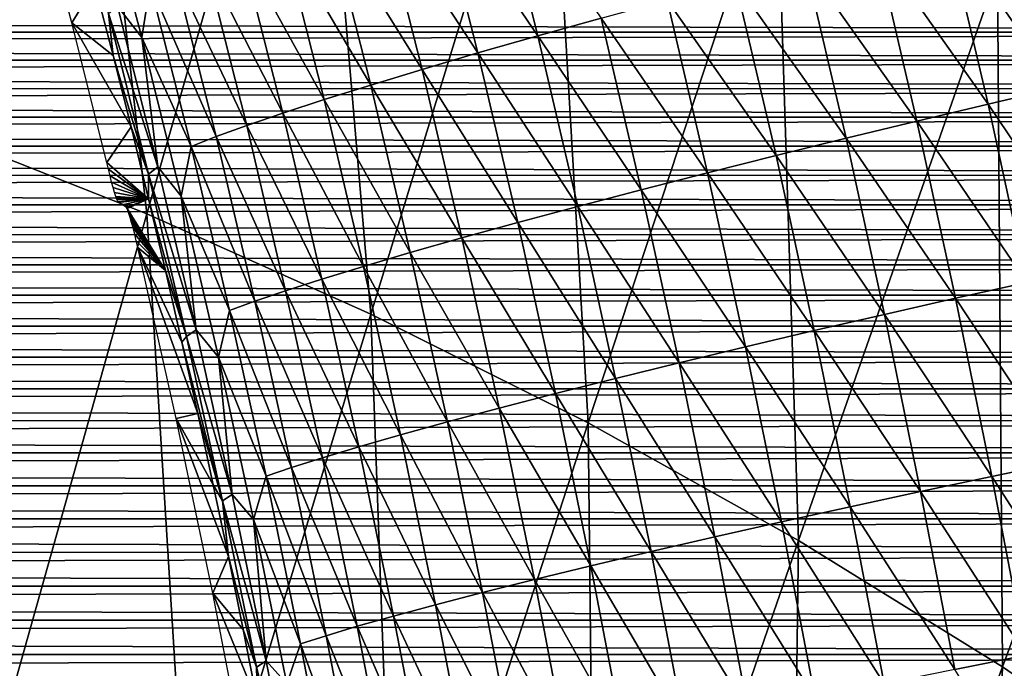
# Model space of a CAD drawing. Header units: millimetres. Extents: x -300 to 300, y -500 to 500.
# Tile 679 of 988: x 75 to 99, y 300 to 315. Entities that reach past the tile are written whole.
import ezdxf

# ---------------------------------------------------------------- set-up
doc = ezdxf.new("R2010")
doc.units = ezdxf.units.MM
doc.header["$LTSCALE"] = 81.481481
for name, color, linetype in [('14', 7, 'CONTINUOUS'), ('19', 7, 'CONTINUOUS'), ('5', 7, 'CONTINUOUS'), ('6', 7, 'CONTINUOUS'), ('9', 7, 'CONTINUOUS')]:
    doc.layers.add(name, color=color, linetype=linetype)

msp = doc.modelspace()

# ---------------------------------------------------------------- linework, layer by layer
at = {"layer": '14', "color": 7, "linetype": 'CONTINUOUS'}
for points in [[(87.823, 315.037, 50.133), (85.352, 318.676, 48.702), (86.793, 319.119, 49.908), (87.823, 315.037, 50.133)], [(87.823, 315.037, 50.133), (86.793, 319.119, 49.908), (89.353, 315.465, 51.217), (87.823, 315.037, 50.133)], [(78.251, 314.999, 36.244), (77.66, 315.755, 34.488), (77.244, 318.786, 36.011), (78.251, 314.999, 36.244)], [(78.251, 314.999, 36.244), (77.244, 318.786, 36.011), (78.45, 316.277, 37.884), (78.251, 314.999, 36.244)], [(86.377, 314.622, 48.927), (84.008, 318.253, 47.383), (85.352, 318.676, 48.702), (86.377, 314.622, 48.927)], [(86.377, 314.622, 48.927), (85.352, 318.676, 48.702), (87.823, 315.037, 50.133), (86.377, 314.622, 48.927)], [(85.026, 314.224, 47.609), (82.77, 317.852, 45.965), (84.008, 318.253, 47.383), (85.026, 314.224, 47.609)], [(85.026, 314.224, 47.609), (84.008, 318.253, 47.383), (86.377, 314.622, 48.927), (85.026, 314.224, 47.609)], [(100.424, 313.788, 55.101), (97.711, 317.673, 54.609), (99.418, 318.102, 54.878), (100.424, 313.788, 55.101)], [(83.784, 313.847, 46.19), (81.65, 317.476, 44.459), (82.77, 317.852, 45.965), (83.784, 313.847, 46.19)], [(83.784, 313.847, 46.19), (82.77, 317.852, 45.965), (85.026, 314.224, 47.609), (83.784, 313.847, 46.19)], [(98.712, 313.387, 54.831), (95.997, 317.236, 54.206), (97.711, 317.673, 54.609), (98.712, 313.387, 54.831)], [(98.712, 313.387, 54.831), (97.711, 317.673, 54.609), (100.424, 313.788, 55.101), (98.712, 313.387, 54.831)], [(82.658, 313.494, 44.686), (80.655, 317.129, 42.883), (81.65, 317.476, 44.459), (82.658, 313.494, 44.686)], [(82.658, 313.494, 44.686), (81.65, 317.476, 44.459), (83.784, 313.847, 46.19), (82.658, 313.494, 44.686)], [(96.992, 312.977, 54.427), (94.288, 316.793, 53.667), (95.997, 317.236, 54.206), (96.992, 312.977, 54.427)], [(96.992, 312.977, 54.427), (95.997, 317.236, 54.206), (98.712, 313.387, 54.831), (96.992, 312.977, 54.427)], [(81.658, 313.167, 43.11), (79.788, 316.813, 41.251), (80.655, 317.129, 42.883), (81.658, 313.167, 43.11)], [(81.658, 313.167, 43.11), (80.655, 317.129, 42.883), (82.658, 313.494, 44.686), (81.658, 313.167, 43.11)], [(80.786, 312.869, 41.479), (79.053, 316.528, 39.579), (79.788, 316.813, 41.251), (80.786, 312.869, 41.479)], [(80.786, 312.869, 41.479), (79.788, 316.813, 41.251), (81.658, 313.167, 43.11), (80.786, 312.869, 41.479)], [(95.278, 312.562, 53.886), (92.601, 316.347, 52.988), (94.288, 316.793, 53.667), (95.278, 312.562, 53.886)], [(95.278, 312.562, 53.886), (94.288, 316.793, 53.667), (96.992, 312.977, 54.427), (95.278, 312.562, 53.886)], [(80.047, 312.601, 39.808), (78.45, 316.277, 37.884), (79.053, 316.528, 39.579), (80.047, 312.601, 39.808)], [(80.047, 312.601, 39.808), (79.053, 316.528, 39.579), (80.786, 312.869, 41.479), (80.047, 312.601, 39.808)], [(77.554, 314.563, 31.219), (77.114, 316.257, 31.115), (77.439, 315.573, 32.81), (77.554, 314.563, 31.219)], [(79.439, 312.363, 38.113), (78.251, 314.999, 36.244), (78.45, 316.277, 37.884), (79.439, 312.363, 38.113)], [(79.439, 312.363, 38.113), (78.45, 316.277, 37.884), (80.047, 312.601, 39.808), (79.439, 312.363, 38.113)], [(93.585, 312.144, 53.206), (90.95, 315.904, 52.17), (92.601, 316.347, 52.988), (93.585, 312.144, 53.206)], [(93.585, 312.144, 53.206), (92.601, 316.347, 52.988), (95.278, 312.562, 53.886), (93.585, 312.144, 53.206)], [(78.638, 311.87, 34.719), (77.439, 315.573, 32.81), (77.66, 315.755, 34.488), (78.638, 311.87, 34.719)], [(78.638, 311.87, 34.719), (77.66, 315.755, 34.488), (78.251, 314.999, 36.244), (78.638, 311.87, 34.719)], [(91.93, 311.728, 52.388), (89.353, 315.465, 51.217), (90.95, 315.904, 52.17), (91.93, 311.728, 52.388)], [(91.93, 311.728, 52.388), (90.95, 315.904, 52.17), (93.585, 312.144, 53.206), (91.93, 311.728, 52.388)], [(78.414, 311.697, 33.041), (77.554, 314.563, 31.219), (77.439, 315.573, 32.81), (78.414, 311.697, 33.041)], [(78.414, 311.697, 33.041), (77.439, 315.573, 32.81), (78.638, 311.87, 34.719), (78.414, 311.697, 33.041)], [(90.327, 311.317, 51.434), (87.823, 315.037, 50.133), (89.353, 315.465, 51.217), (90.327, 311.317, 51.434)], [(90.327, 311.317, 51.434), (89.353, 315.465, 51.217), (91.93, 311.728, 52.388), (90.327, 311.317, 51.434)], [(88.792, 310.915, 50.35), (86.377, 314.622, 48.927), (87.823, 315.037, 50.133), (88.792, 310.915, 50.35)], [(88.792, 310.915, 50.35), (87.823, 315.037, 50.133), (90.327, 311.317, 51.434), (88.792, 310.915, 50.35)], [(79.203, 311.16, 36.467), (78.638, 311.87, 34.719), (78.251, 314.999, 36.244), (79.203, 311.16, 36.467)], [(79.203, 311.16, 36.467), (78.251, 314.999, 36.244), (79.439, 312.363, 38.113), (79.203, 311.16, 36.467)], [(77.989, 312.835, 31.323), (77.554, 314.563, 31.219), (78.414, 311.697, 33.041), (77.989, 312.835, 31.323)], [(87.341, 310.525, 49.144), (85.026, 314.224, 47.609), (86.377, 314.622, 48.927), (87.341, 310.525, 49.144)], [(87.341, 310.525, 49.144), (86.377, 314.622, 48.927), (88.792, 310.915, 50.35), (87.341, 310.525, 49.144)], [(85.986, 310.152, 47.826), (83.784, 313.847, 46.19), (85.026, 314.224, 47.609), (85.986, 310.152, 47.826)], [(85.986, 310.152, 47.826), (85.026, 314.224, 47.609), (87.341, 310.525, 49.144), (85.986, 310.152, 47.826)], [(84.738, 309.797, 46.407), (82.658, 313.494, 44.686), (83.784, 313.847, 46.19), (84.738, 309.797, 46.407)], [(84.738, 309.797, 46.407), (83.784, 313.847, 46.19), (85.986, 310.152, 47.826), (84.738, 309.797, 46.407)], [(101.368, 309.453, 55.316), (98.712, 313.387, 54.831), (100.424, 313.788, 55.101), (101.368, 309.453, 55.316)], [(83.608, 309.465, 44.903), (81.658, 313.167, 43.11), (82.658, 313.494, 44.686), (83.608, 309.465, 44.903)], [(83.608, 309.465, 44.903), (82.658, 313.494, 44.686), (84.738, 309.797, 46.407), (83.608, 309.465, 44.903)], [(99.651, 309.077, 55.044), (96.992, 312.977, 54.427), (98.712, 313.387, 54.831), (99.651, 309.077, 55.044)], [(99.651, 309.077, 55.044), (98.712, 313.387, 54.831), (101.368, 309.453, 55.316), (99.651, 309.077, 55.044)], [(82.603, 309.158, 43.328), (80.786, 312.869, 41.479), (81.658, 313.167, 43.11), (82.603, 309.158, 43.328)], [(82.603, 309.158, 43.328), (81.658, 313.167, 43.11), (83.608, 309.465, 44.903), (82.603, 309.158, 43.328)], [(97.927, 308.693, 54.639), (95.278, 312.562, 53.886), (96.992, 312.977, 54.427), (97.927, 308.693, 54.639)], [(97.927, 308.693, 54.639), (96.992, 312.977, 54.427), (99.651, 309.077, 55.044), (97.927, 308.693, 54.639)], [(78.413, 311.098, 31.425), (77.989, 312.835, 31.323), (78.414, 311.697, 33.041), (78.413, 311.098, 31.425)], [(81.727, 308.877, 41.698), (80.047, 312.601, 39.808), (80.786, 312.869, 41.479), (81.727, 308.877, 41.698)], [(81.727, 308.877, 41.698), (80.786, 312.869, 41.479), (82.603, 309.158, 43.328), (81.727, 308.877, 41.698)], [(80.984, 308.624, 40.028), (79.439, 312.363, 38.113), (80.047, 312.601, 39.808), (80.984, 308.624, 40.028)], [(80.984, 308.624, 40.028), (80.047, 312.601, 39.808), (81.727, 308.877, 41.698), (80.984, 308.624, 40.028)], [(96.208, 308.304, 54.097), (93.585, 312.144, 53.206), (95.278, 312.562, 53.886), (96.208, 308.304, 54.097)], [(96.208, 308.304, 54.097), (95.278, 312.562, 53.886), (97.927, 308.693, 54.639), (96.208, 308.304, 54.097)], [(80.373, 308.4, 38.334), (79.203, 311.16, 36.467), (79.439, 312.363, 38.113), (80.373, 308.4, 38.334)], [(80.373, 308.4, 38.334), (79.439, 312.363, 38.113), (80.984, 308.624, 40.028), (80.373, 308.4, 38.334)], [(94.511, 307.912, 53.416), (91.93, 311.728, 52.388), (93.585, 312.144, 53.206), (94.511, 307.912, 53.416)], [(94.511, 307.912, 53.416), (93.585, 312.144, 53.206), (96.208, 308.304, 54.097), (94.511, 307.912, 53.416)], [(79.333, 307.77, 33.263), (78.413, 311.098, 31.425), (78.414, 311.697, 33.041), (79.333, 307.77, 33.263)], [(79.561, 307.934, 34.941), (78.414, 311.697, 33.041), (78.638, 311.87, 34.719), (79.561, 307.934, 34.941)], [(79.333, 307.77, 33.263), (78.414, 311.697, 33.041), (79.561, 307.934, 34.941), (79.333, 307.77, 33.263)], [(79.561, 307.934, 34.941), (78.638, 311.87, 34.719), (79.203, 311.16, 36.467), (79.561, 307.934, 34.941)], [(92.851, 307.522, 52.597), (90.327, 311.317, 51.434), (91.93, 311.728, 52.388), (92.851, 307.522, 52.597)], [(92.851, 307.522, 52.597), (91.93, 311.728, 52.388), (94.511, 307.912, 53.416), (92.851, 307.522, 52.597)], [(91.244, 307.136, 51.643), (88.792, 310.915, 50.35), (90.327, 311.317, 51.434), (91.244, 307.136, 51.643)], [(91.244, 307.136, 51.643), (90.327, 311.317, 51.434), (92.851, 307.522, 52.597), (91.244, 307.136, 51.643)], [(78.823, 309.364, 31.524), (78.413, 311.098, 31.425), (79.333, 307.77, 33.263), (78.823, 309.364, 31.524)], [(80.102, 307.273, 36.682), (79.561, 307.934, 34.941), (79.203, 311.16, 36.467), (80.102, 307.273, 36.682)], [(80.102, 307.273, 36.682), (79.203, 311.16, 36.467), (80.373, 308.4, 38.334), (80.102, 307.273, 36.682)], [(89.705, 306.758, 50.559), (87.341, 310.525, 49.144), (88.792, 310.915, 50.35), (89.705, 306.758, 50.559)], [(89.705, 306.758, 50.559), (88.792, 310.915, 50.35), (91.244, 307.136, 51.643), (89.705, 306.758, 50.559)], [(88.249, 306.392, 49.352), (85.986, 310.152, 47.826), (87.341, 310.525, 49.144), (88.249, 306.392, 49.352)], [(88.249, 306.392, 49.352), (87.341, 310.525, 49.144), (89.705, 306.758, 50.559), (88.249, 306.392, 49.352)], [(86.889, 306.041, 48.034), (84.738, 309.797, 46.407), (85.986, 310.152, 47.826), (86.889, 306.041, 48.034)], [(86.889, 306.041, 48.034), (85.986, 310.152, 47.826), (88.249, 306.392, 49.352), (86.889, 306.041, 48.034)], [(85.638, 305.708, 46.616), (83.608, 309.465, 44.903), (84.738, 309.797, 46.407), (85.638, 305.708, 46.616)], [(85.638, 305.708, 46.616), (84.738, 309.797, 46.407), (86.889, 306.041, 48.034), (85.638, 305.708, 46.616)], [(79.22, 307.633, 31.621), (78.823, 309.364, 31.524), (79.333, 307.77, 33.263), (79.22, 307.633, 31.621)], [(84.504, 305.395, 45.112), (82.603, 309.158, 43.328), (83.608, 309.465, 44.903), (84.504, 305.395, 45.112)], [(84.504, 305.395, 45.112), (83.608, 309.465, 44.903), (85.638, 305.708, 46.616), (84.504, 305.395, 45.112)], [(83.494, 305.106, 43.538), (81.727, 308.877, 41.698), (82.603, 309.158, 43.328), (83.494, 305.106, 43.538)], [(83.494, 305.106, 43.538), (82.603, 309.158, 43.328), (84.504, 305.395, 45.112), (83.494, 305.106, 43.538)], [(100.534, 304.748, 55.248), (97.927, 308.693, 54.639), (99.651, 309.077, 55.044), (100.534, 304.748, 55.248)], [(82.615, 304.841, 41.908), (80.984, 308.624, 40.028), (81.727, 308.877, 41.698), (82.615, 304.841, 41.908)], [(82.615, 304.841, 41.908), (81.727, 308.877, 41.698), (83.494, 305.106, 43.538), (82.615, 304.841, 41.908)], [(81.868, 304.602, 40.239), (80.373, 308.4, 38.334), (80.984, 308.624, 40.028), (81.868, 304.602, 40.239)], [(81.868, 304.602, 40.239), (80.984, 308.624, 40.028), (82.615, 304.841, 41.908), (81.868, 304.602, 40.239)], [(98.805, 304.388, 54.842), (96.208, 308.304, 54.097), (97.927, 308.693, 54.639), (98.805, 304.388, 54.842)], [(98.805, 304.388, 54.842), (97.927, 308.693, 54.639), (100.534, 304.748, 55.248), (98.805, 304.388, 54.842)], [(81.254, 304.391, 38.546), (80.102, 307.273, 36.682), (80.373, 308.4, 38.334), (81.254, 304.391, 38.546)], [(81.254, 304.391, 38.546), (80.373, 308.4, 38.334), (81.868, 304.602, 40.239), (81.254, 304.391, 38.546)], [(97.083, 304.022, 54.299), (94.511, 307.912, 53.416), (96.208, 308.304, 54.097), (97.083, 304.022, 54.299)], [(97.083, 304.022, 54.299), (96.208, 308.304, 54.097), (98.805, 304.388, 54.842), (97.083, 304.022, 54.299)], [(80.434, 303.952, 35.153), (79.333, 307.77, 33.263), (79.561, 307.934, 34.941), (80.434, 303.952, 35.153)], [(80.434, 303.952, 35.153), (79.561, 307.934, 34.941), (80.102, 307.273, 36.682), (80.434, 303.952, 35.153)], [(95.382, 303.654, 53.618), (92.851, 307.522, 52.597), (94.511, 307.912, 53.416), (95.382, 303.654, 53.618)], [(95.382, 303.654, 53.618), (94.511, 307.912, 53.416), (97.083, 304.022, 54.299), (95.382, 303.654, 53.618)], [(80.202, 303.797, 33.476), (79.22, 307.633, 31.621), (79.333, 307.77, 33.263), (80.202, 303.797, 33.476)], [(79.605, 305.906, 31.715), (79.22, 307.633, 31.621), (80.202, 303.797, 33.476), (79.605, 305.906, 31.715)], [(80.202, 303.797, 33.476), (79.333, 307.77, 33.263), (80.434, 303.952, 35.153), (80.202, 303.797, 33.476)], [(93.718, 303.287, 52.798), (91.244, 307.136, 51.643), (92.851, 307.522, 52.597), (93.718, 303.287, 52.798)], [(93.718, 303.287, 52.798), (92.851, 307.522, 52.597), (95.382, 303.654, 53.618), (93.718, 303.287, 52.798)], [(80.952, 303.343, 36.888), (80.434, 303.952, 35.153), (80.102, 307.273, 36.682), (80.952, 303.343, 36.888)], [(80.952, 303.343, 36.888), (80.102, 307.273, 36.682), (81.254, 304.391, 38.546), (80.952, 303.343, 36.888)], [(92.107, 302.925, 51.843), (89.705, 306.758, 50.559), (91.244, 307.136, 51.643), (92.107, 302.925, 51.843)], [(92.107, 302.925, 51.843), (91.244, 307.136, 51.643), (93.718, 303.287, 52.798), (92.107, 302.925, 51.843)], [(90.564, 302.57, 50.758), (88.249, 306.392, 49.352), (89.705, 306.758, 50.559), (90.564, 302.57, 50.758)], [(90.564, 302.57, 50.758), (89.705, 306.758, 50.559), (92.107, 302.925, 51.843), (90.564, 302.57, 50.758)], [(89.104, 302.225, 49.552), (86.889, 306.041, 48.034), (88.249, 306.392, 49.352), (89.104, 302.225, 49.552)], [(89.104, 302.225, 49.552), (88.249, 306.392, 49.352), (90.564, 302.57, 50.758), (89.104, 302.225, 49.552)], [(87.741, 301.895, 48.234), (85.638, 305.708, 46.616), (86.889, 306.041, 48.034), (87.741, 301.895, 48.234)], [(87.741, 301.895, 48.234), (86.889, 306.041, 48.034), (89.104, 302.225, 49.552), (87.741, 301.895, 48.234)], [(79.977, 304.183, 31.807), (79.605, 305.906, 31.715), (80.202, 303.797, 33.476), (79.977, 304.183, 31.807)], [(86.486, 301.581, 46.816), (84.504, 305.395, 45.112), (85.638, 305.708, 46.616), (86.486, 301.581, 46.816)], [(86.486, 301.581, 46.816), (85.638, 305.708, 46.616), (87.741, 301.895, 48.234), (86.486, 301.581, 46.816)], [(85.348, 301.287, 45.313), (83.494, 305.106, 43.538), (84.504, 305.395, 45.112), (85.348, 301.287, 45.313)], [(85.348, 301.287, 45.313), (84.504, 305.395, 45.112), (86.486, 301.581, 46.816), (85.348, 301.287, 45.313)], [(84.336, 301.014, 43.739), (82.615, 304.841, 41.908), (83.494, 305.106, 43.538), (84.336, 301.014, 43.739)], [(84.336, 301.014, 43.739), (83.494, 305.106, 43.538), (85.348, 301.287, 45.313), (84.336, 301.014, 43.739)], [(83.453, 300.765, 42.109), (81.868, 304.602, 40.239), (82.615, 304.841, 41.908), (83.453, 300.765, 42.109)], [(83.453, 300.765, 42.109), (82.615, 304.841, 41.908), (84.336, 301.014, 43.739), (83.453, 300.765, 42.109)], [(82.703, 300.539, 40.441), (81.254, 304.391, 38.546), (81.868, 304.602, 40.239), (82.703, 300.539, 40.441)], [(82.703, 300.539, 40.441), (81.868, 304.602, 40.239), (83.453, 300.765, 42.109), (82.703, 300.539, 40.441)], [(101.364, 300.403, 55.443), (98.805, 304.388, 54.842), (100.534, 304.748, 55.248), (101.364, 300.403, 55.443)], [(82.086, 300.339, 38.748), (80.952, 303.343, 36.888), (81.254, 304.391, 38.546), (82.086, 300.339, 38.748)], [(82.086, 300.339, 38.748), (81.254, 304.391, 38.546), (82.703, 300.539, 40.441), (82.086, 300.339, 38.748)], [(99.632, 300.064, 55.036), (97.083, 304.022, 54.299), (98.805, 304.388, 54.842), (99.632, 300.064, 55.036)], [(99.632, 300.064, 55.036), (98.805, 304.388, 54.842), (101.364, 300.403, 55.443), (99.632, 300.064, 55.036)], [(80.341, 302.449, 31.897), (79.977, 304.183, 31.807), (80.202, 303.797, 33.476), (80.341, 302.449, 31.897)], [(81.258, 299.927, 35.356), (80.202, 303.797, 33.476), (80.434, 303.952, 35.153), (81.258, 299.927, 35.356)], [(81.258, 299.927, 35.356), (80.434, 303.952, 35.153), (80.952, 303.343, 36.888), (81.258, 299.927, 35.356)], [(97.906, 299.72, 54.492), (95.382, 303.654, 53.618), (97.083, 304.022, 54.299), (97.906, 299.72, 54.492)], [(97.906, 299.72, 54.492), (97.083, 304.022, 54.299), (99.632, 300.064, 55.036), (97.906, 299.72, 54.492)], [(81.024, 299.78, 33.68), (80.341, 302.449, 31.897), (80.202, 303.797, 33.476), (81.024, 299.78, 33.68)], [(81.024, 299.78, 33.68), (80.202, 303.797, 33.476), (81.258, 299.927, 35.356), (81.024, 299.78, 33.68)], [(96.202, 299.374, 53.81), (93.718, 303.287, 52.798), (95.382, 303.654, 53.618), (96.202, 299.374, 53.81)], [(96.202, 299.374, 53.81), (95.382, 303.654, 53.618), (97.906, 299.72, 54.492), (96.202, 299.374, 53.81)], [(81.756, 299.372, 37.086), (81.258, 299.927, 35.356), (80.952, 303.343, 36.888), (81.756, 299.372, 37.086)], [(81.756, 299.372, 37.086), (80.952, 303.343, 36.888), (82.086, 300.339, 38.748), (81.756, 299.372, 37.086)], [(94.535, 299.029, 52.99), (92.107, 302.925, 51.843), (93.718, 303.287, 52.798), (94.535, 299.029, 52.99)], [(94.535, 299.029, 52.99), (93.718, 303.287, 52.798), (96.202, 299.374, 53.81), (94.535, 299.029, 52.99)], [(92.92, 298.688, 52.035), (90.564, 302.57, 50.758), (92.107, 302.925, 51.843), (92.92, 298.688, 52.035)], [(92.92, 298.688, 52.035), (92.107, 302.925, 51.843), (94.535, 299.029, 52.99), (92.92, 298.688, 52.035)], [(80.699, 300.691, 31.987), (80.341, 302.449, 31.897), (81.024, 299.78, 33.68), (80.699, 300.691, 31.987)], [(91.374, 298.354, 50.95), (89.104, 302.225, 49.552), (90.564, 302.57, 50.758), (91.374, 298.354, 50.95)], [(91.374, 298.354, 50.95), (90.564, 302.57, 50.758), (92.92, 298.688, 52.035), (91.374, 298.354, 50.95)], [(89.911, 298.029, 49.743), (87.741, 301.895, 48.234), (89.104, 302.225, 49.552), (89.911, 298.029, 49.743)], [(89.911, 298.029, 49.743), (89.104, 302.225, 49.552), (91.374, 298.354, 50.95), (89.911, 298.029, 49.743)], [(88.545, 297.718, 48.425), (86.486, 301.581, 46.816), (87.741, 301.895, 48.234), (88.545, 297.718, 48.425)], [(88.545, 297.718, 48.425), (87.741, 301.895, 48.234), (89.911, 298.029, 49.743), (88.545, 297.718, 48.425)], [(87.286, 297.422, 47.008), (85.348, 301.287, 45.313), (86.486, 301.581, 46.816), (87.286, 297.422, 47.008)], [(87.286, 297.422, 47.008), (86.486, 301.581, 46.816), (88.545, 297.718, 48.425), (87.286, 297.422, 47.008)], [(86.146, 297.145, 45.505), (84.336, 301.014, 43.739), (85.348, 301.287, 45.313), (86.146, 297.145, 45.505)], [(86.146, 297.145, 45.505), (85.348, 301.287, 45.313), (87.286, 297.422, 47.008), (86.146, 297.145, 45.505)], [(85.131, 296.888, 43.931), (83.453, 300.765, 42.109), (84.336, 301.014, 43.739), (85.131, 296.888, 43.931)], [(85.131, 296.888, 43.931), (84.336, 301.014, 43.739), (86.146, 297.145, 45.505), (85.131, 296.888, 43.931)], [(84.245, 296.652, 42.302), (82.703, 300.539, 40.441), (83.453, 300.765, 42.109), (84.245, 296.652, 42.302)], [(84.245, 296.652, 42.302), (83.453, 300.765, 42.109), (85.131, 296.888, 43.931), (84.245, 296.652, 42.302)], [(81.05, 298.921, 32.074), (80.699, 300.691, 31.987), (81.024, 299.78, 33.68), (81.05, 298.921, 32.074)], [(83.493, 296.439, 40.634), (82.086, 300.339, 38.748), (82.703, 300.539, 40.441), (83.493, 296.439, 40.634)], [(83.493, 296.439, 40.634), (82.703, 300.539, 40.441), (84.245, 296.652, 42.302), (83.493, 296.439, 40.634)], [(82.873, 296.25, 38.942), (81.756, 299.372, 37.086), (82.086, 300.339, 38.748), (82.873, 296.25, 38.942)], [(82.873, 296.25, 38.942), (82.086, 300.339, 38.748), (83.493, 296.439, 40.634), (82.873, 296.25, 38.942)], [(100.411, 295.728, 55.221), (97.906, 299.72, 54.492), (99.632, 300.064, 55.036), (100.411, 295.728, 55.221)], [(82.038, 295.863, 35.55), (81.024, 299.78, 33.68), (81.258, 299.927, 35.356), (82.038, 295.863, 35.55)], [(81.801, 295.725, 33.874), (81.05, 298.921, 32.074), (81.024, 299.78, 33.68), (81.801, 295.725, 33.874)], [(81.801, 295.725, 33.874), (81.024, 299.78, 33.68), (82.038, 295.863, 35.55), (81.801, 295.725, 33.874)], [(82.038, 295.863, 35.55), (81.258, 299.927, 35.356), (81.756, 299.372, 37.086), (82.038, 295.863, 35.55)]]:
    msp.add_3dface(points, dxfattribs=at)
at = {"layer": '19', "color": 7, "linetype": 'CONTINUOUS'}
for points in [[(104.121, 313.399, 70.438), (103.656, 329.874, 69.293), (98.942, 316.579, 70.575), (104.121, 313.399, 70.438)], [(76.521, 327.081, 71.06), (70.479, 329.166, 71.164), (72.787, 312.943, 72.165), (76.521, 327.081, 71.06)], [(78.369, 310.731, 72.061), (76.521, 327.081, 71.06), (72.787, 312.943, 72.165), (78.369, 310.731, 72.061)], [(82.386, 324.783, 70.948), (76.521, 327.081, 71.06), (78.369, 310.731, 72.061), (82.386, 324.783, 70.948)], [(83.786, 308.311, 71.949), (82.386, 324.783, 70.948), (78.369, 310.731, 72.061), (83.786, 308.311, 71.949)], [(88.077, 322.268, 70.83), (82.386, 324.783, 70.948), (83.786, 308.311, 71.949), (88.077, 322.268, 70.83)], [(89.039, 305.682, 71.832), (88.077, 322.268, 70.83), (83.786, 308.311, 71.949), (89.039, 305.682, 71.832)], [(93.595, 319.535, 70.705), (88.077, 322.268, 70.83), (89.039, 305.682, 71.832), (93.595, 319.535, 70.705)], [(94.131, 302.839, 71.709), (93.595, 319.535, 70.705), (89.039, 305.682, 71.832), (94.131, 302.839, 71.709)], [(98.942, 316.579, 70.575), (93.595, 319.535, 70.705), (94.131, 302.839, 71.709), (98.942, 316.579, 70.575)], [(99.061, 299.782, 71.581), (98.942, 316.579, 70.575), (94.131, 302.839, 71.709), (99.061, 299.782, 71.581)], [(104.121, 313.399, 70.438), (98.942, 316.579, 70.575), (99.061, 299.782, 71.581), (104.121, 313.399, 70.438)], [(103.834, 296.507, 71.448), (104.121, 313.399, 70.438), (99.061, 299.782, 71.581), (103.834, 296.507, 71.448)], [(78.369, 310.731, 72.061), (72.787, 312.943, 72.165), (74.28, 296.234, 73.033), (78.369, 310.731, 72.061)], [(79.417, 293.915, 72.929), (78.369, 310.731, 72.061), (74.28, 296.234, 73.033), (79.417, 293.915, 72.929)], [(83.786, 308.311, 71.949), (78.369, 310.731, 72.061), (79.417, 293.915, 72.929), (83.786, 308.311, 71.949)], [(84.4, 291.395, 72.819), (83.786, 308.311, 71.949), (79.417, 293.915, 72.929), (84.4, 291.395, 72.819)], [(89.039, 305.682, 71.832), (83.786, 308.311, 71.949), (84.4, 291.395, 72.819), (89.039, 305.682, 71.832)], [(89.229, 288.672, 72.704), (89.039, 305.682, 71.832), (84.4, 291.395, 72.819), (89.229, 288.672, 72.704)], [(94.131, 302.839, 71.709), (89.039, 305.682, 71.832), (89.229, 288.672, 72.704), (94.131, 302.839, 71.709)], [(93.907, 285.744, 72.585), (94.131, 302.839, 71.709), (89.229, 288.672, 72.704), (93.907, 285.744, 72.585)], [(99.061, 299.782, 71.581), (94.131, 302.839, 71.709), (93.907, 285.744, 72.585), (99.061, 299.782, 71.581)], [(98.434, 282.608, 72.461), (99.061, 299.782, 71.581), (93.907, 285.744, 72.585), (98.434, 282.608, 72.461)], [(103.834, 296.507, 71.448), (99.061, 299.782, 71.581), (98.434, 282.608, 72.461), (103.834, 296.507, 71.448)]]:
    msp.add_3dface(points, dxfattribs=at)
at = {"layer": '5', "color": 7, "linetype": 'CONTINUOUS'}
for points in [[(143.27, 315.126, 11), (-143.27, 315.124, 11), (-143.133, 315.797, 11), (143.27, 315.126, 11)], [(143.132, 315.8, 11), (143.27, 315.126, 11), (-143.133, 315.797, 11), (143.132, 315.8, 11)], [(143.407, 314.447, 11), (-143.408, 314.445, 11), (-143.27, 315.124, 11), (143.407, 314.447, 11)], [(143.27, 315.126, 11), (143.407, 314.447, 11), (-143.27, 315.124, 11), (143.27, 315.126, 11)], [(143.545, 313.762, 11), (-143.546, 313.759, 11), (-143.408, 314.445, 11), (143.545, 313.762, 11)], [(143.407, 314.447, 11), (143.545, 313.762, 11), (-143.408, 314.445, 11), (143.407, 314.447, 11)], [(143.683, 313.07, 11), (-143.683, 313.067, 11), (-143.546, 313.759, 11), (143.683, 313.07, 11)], [(143.545, 313.762, 11), (143.683, 313.07, 11), (-143.546, 313.759, 11), (143.545, 313.762, 11)], [(143.82, 312.371, 11), (-143.821, 312.369, 11), (-143.683, 313.067, 11), (143.82, 312.371, 11)], [(143.683, 313.07, 11), (143.82, 312.371, 11), (-143.683, 313.067, 11), (143.683, 313.07, 11)], [(143.958, 311.666, 11), (-143.958, 311.663, 11), (-143.821, 312.369, 11), (143.958, 311.666, 11)], [(143.82, 312.371, 11), (143.958, 311.666, 11), (-143.821, 312.369, 11), (143.82, 312.371, 11)], [(144.096, 310.952, 11), (-144.096, 310.95, 11), (-143.958, 311.663, 11), (144.096, 310.952, 11)], [(143.958, 311.666, 11), (144.096, 310.952, 11), (-143.958, 311.663, 11), (143.958, 311.666, 11)], [(144.234, 310.232, 11), (-144.234, 310.23, 11), (-144.096, 310.95, 11), (144.234, 310.232, 11)], [(144.096, 310.952, 11), (144.234, 310.232, 11), (-144.096, 310.95, 11), (144.096, 310.952, 11)], [(144.372, 309.503, 11), (-144.372, 309.502, 11), (-144.234, 310.23, 11), (144.372, 309.503, 11)], [(144.234, 310.232, 11), (144.372, 309.503, 11), (-144.234, 310.23, 11), (144.234, 310.232, 11)], [(144.51, 308.767, 11), (-144.51, 308.766, 11), (-144.372, 309.502, 11), (144.51, 308.767, 11)], [(144.372, 309.503, 11), (144.51, 308.767, 11), (-144.372, 309.502, 11), (144.372, 309.503, 11)], [(144.649, 308.023, 11), (-144.649, 308.021, 11), (-144.51, 308.766, 11), (144.649, 308.023, 11)], [(144.51, 308.767, 11), (144.649, 308.023, 11), (-144.51, 308.766, 11), (144.51, 308.767, 11)], [(144.787, 307.27, 11), (-144.787, 307.268, 11), (-144.649, 308.021, 11), (144.787, 307.27, 11)], [(144.649, 308.023, 11), (144.787, 307.27, 11), (-144.649, 308.021, 11), (144.649, 308.023, 11)], [(144.926, 306.508, 11), (-144.926, 306.506, 11), (-144.787, 307.268, 11), (144.926, 306.508, 11)], [(144.787, 307.27, 11), (144.926, 306.508, 11), (-144.787, 307.268, 11), (144.787, 307.27, 11)], [(145.065, 305.737, 11), (-145.066, 305.735, 11), (-144.926, 306.506, 11), (145.065, 305.737, 11)], [(144.926, 306.508, 11), (145.065, 305.737, 11), (-144.926, 306.506, 11), (144.926, 306.508, 11)], [(145.205, 304.955, 11), (-145.205, 304.954, 11), (-145.066, 305.735, 11), (145.205, 304.955, 11)], [(145.065, 305.737, 11), (145.205, 304.955, 11), (-145.066, 305.735, 11), (145.065, 305.737, 11)], [(145.345, 304.163, 11), (-145.345, 304.162, 11), (-145.205, 304.954, 11), (145.345, 304.163, 11)], [(145.205, 304.955, 11), (145.345, 304.163, 11), (-145.205, 304.954, 11), (145.205, 304.955, 11)], [(145.485, 303.363, 11), (-145.485, 303.361, 11), (-145.345, 304.162, 11), (145.485, 303.363, 11)], [(145.345, 304.163, 11), (145.485, 303.363, 11), (-145.345, 304.162, 11), (145.345, 304.163, 11)], [(145.625, 302.554, 11), (-145.625, 302.553, 11), (-145.485, 303.361, 11), (145.625, 302.554, 11)], [(145.485, 303.363, 11), (145.625, 302.554, 11), (-145.485, 303.361, 11), (145.485, 303.363, 11)], [(145.765, 301.738, 11), (-145.765, 301.737, 11), (-145.625, 302.553, 11), (145.765, 301.738, 11)], [(145.625, 302.554, 11), (145.765, 301.738, 11), (-145.625, 302.553, 11), (145.625, 302.554, 11)], [(145.905, 300.914, 11), (-145.905, 300.912, 11), (-145.765, 301.737, 11), (145.905, 300.914, 11)], [(145.765, 301.738, 11), (145.905, 300.914, 11), (-145.765, 301.737, 11), (145.765, 301.738, 11)], [(146.045, 300.081, 11), (-146.045, 300.08, 11), (-145.905, 300.912, 11), (146.045, 300.081, 11)], [(145.905, 300.914, 11), (146.045, 300.081, 11), (-145.905, 300.912, 11), (145.905, 300.914, 11)], [(146.185, 299.24, 11), (-146.185, 299.238, 11), (-146.045, 300.08, 11), (146.185, 299.24, 11)], [(146.045, 300.081, 11), (146.185, 299.24, 11), (-146.045, 300.08, 11), (146.045, 300.081, 11)]]:
    msp.add_3dface(points, dxfattribs=at)
at = {"layer": '6', "color": 7, "linetype": 'CONTINUOUS'}
for points in [[(143.133, 315.797, 16), (-143.132, 315.8, 16), (-143.27, 315.126, 16), (143.133, 315.797, 16)], [(143.27, 315.124, 16), (143.133, 315.797, 16), (-143.27, 315.126, 16), (143.27, 315.124, 16)], [(143.27, 315.124, 16), (-143.27, 315.126, 16), (-143.407, 314.447, 16), (143.27, 315.124, 16)], [(143.408, 314.445, 16), (143.27, 315.124, 16), (-143.407, 314.447, 16), (143.408, 314.445, 16)], [(143.408, 314.445, 16), (-143.407, 314.447, 16), (-143.545, 313.762, 16), (143.408, 314.445, 16)], [(143.546, 313.759, 16), (143.408, 314.445, 16), (-143.545, 313.762, 16), (143.546, 313.759, 16)], [(143.546, 313.759, 16), (-143.545, 313.762, 16), (-143.683, 313.07, 16), (143.546, 313.759, 16)], [(143.683, 313.067, 16), (143.546, 313.759, 16), (-143.683, 313.07, 16), (143.683, 313.067, 16)], [(143.683, 313.067, 16), (-143.683, 313.07, 16), (-143.82, 312.371, 16), (143.683, 313.067, 16)], [(143.821, 312.369, 16), (143.683, 313.067, 16), (-143.82, 312.371, 16), (143.821, 312.369, 16)], [(143.821, 312.369, 16), (-143.82, 312.371, 16), (-143.958, 311.666, 16), (143.821, 312.369, 16)], [(143.958, 311.663, 16), (143.821, 312.369, 16), (-143.958, 311.666, 16), (143.958, 311.663, 16)], [(143.958, 311.663, 16), (-143.958, 311.666, 16), (-144.096, 310.952, 16), (143.958, 311.663, 16)], [(144.096, 310.95, 16), (143.958, 311.663, 16), (-144.096, 310.952, 16), (144.096, 310.95, 16)], [(144.096, 310.95, 16), (-144.096, 310.952, 16), (-144.234, 310.232, 16), (144.096, 310.95, 16)], [(144.234, 310.23, 16), (144.096, 310.95, 16), (-144.234, 310.232, 16), (144.234, 310.23, 16)], [(144.234, 310.23, 16), (-144.234, 310.232, 16), (-144.372, 309.503, 16), (144.234, 310.23, 16)], [(144.372, 309.502, 16), (144.234, 310.23, 16), (-144.372, 309.503, 16), (144.372, 309.502, 16)], [(144.372, 309.502, 16), (-144.372, 309.503, 16), (-144.51, 308.767, 16), (144.372, 309.502, 16)], [(144.51, 308.766, 16), (144.372, 309.502, 16), (-144.51, 308.767, 16), (144.51, 308.766, 16)], [(144.51, 308.766, 16), (-144.51, 308.767, 16), (-144.649, 308.023, 16), (144.51, 308.766, 16)], [(144.649, 308.021, 16), (144.51, 308.766, 16), (-144.649, 308.023, 16), (144.649, 308.021, 16)], [(144.649, 308.021, 16), (-144.649, 308.023, 16), (-144.787, 307.27, 16), (144.649, 308.021, 16)], [(144.787, 307.268, 16), (144.649, 308.021, 16), (-144.787, 307.27, 16), (144.787, 307.268, 16)], [(144.787, 307.268, 16), (-144.787, 307.27, 16), (-144.926, 306.508, 16), (144.787, 307.268, 16)], [(144.926, 306.506, 16), (144.787, 307.268, 16), (-144.926, 306.508, 16), (144.926, 306.506, 16)], [(144.926, 306.506, 16), (-144.926, 306.508, 16), (-145.065, 305.737, 16), (144.926, 306.506, 16)], [(145.066, 305.735, 16), (144.926, 306.506, 16), (-145.065, 305.737, 16), (145.066, 305.735, 16)], [(145.066, 305.735, 16), (-145.065, 305.737, 16), (-145.205, 304.955, 16), (145.066, 305.735, 16)], [(145.205, 304.954, 16), (145.066, 305.735, 16), (-145.205, 304.955, 16), (145.205, 304.954, 16)], [(145.205, 304.954, 16), (-145.205, 304.955, 16), (-145.345, 304.163, 16), (145.205, 304.954, 16)], [(145.345, 304.162, 16), (145.205, 304.954, 16), (-145.345, 304.163, 16), (145.345, 304.162, 16)], [(145.345, 304.162, 16), (-145.345, 304.163, 16), (-145.485, 303.363, 16), (145.345, 304.162, 16)], [(145.485, 303.361, 16), (145.345, 304.162, 16), (-145.485, 303.363, 16), (145.485, 303.361, 16)], [(145.485, 303.361, 16), (-145.485, 303.363, 16), (-145.625, 302.554, 16), (145.485, 303.361, 16)], [(145.625, 302.553, 16), (145.485, 303.361, 16), (-145.625, 302.554, 16), (145.625, 302.553, 16)], [(145.625, 302.553, 16), (-145.625, 302.554, 16), (-145.765, 301.738, 16), (145.625, 302.553, 16)], [(145.765, 301.737, 16), (145.625, 302.553, 16), (-145.765, 301.738, 16), (145.765, 301.737, 16)], [(145.765, 301.737, 16), (-145.765, 301.738, 16), (-145.905, 300.914, 16), (145.765, 301.737, 16)], [(145.905, 300.912, 16), (145.765, 301.737, 16), (-145.905, 300.914, 16), (145.905, 300.912, 16)], [(145.905, 300.912, 16), (-145.905, 300.914, 16), (-146.045, 300.081, 16), (145.905, 300.912, 16)], [(146.045, 300.08, 16), (145.905, 300.912, 16), (-146.045, 300.081, 16), (146.045, 300.08, 16)], [(146.045, 300.08, 16), (-146.045, 300.081, 16), (-146.185, 299.24, 16), (146.045, 300.08, 16)], [(146.185, 299.238, 16), (146.045, 300.08, 16), (-146.185, 299.24, 16), (146.185, 299.238, 16)]]:
    msp.add_3dface(points, dxfattribs=at)
at = {"layer": '9', "color": 7, "linetype": 'CONTINUOUS'}
for points in [[(76.557, 315.351, 16.5), (75.657, 318.742, 16.5), (77.114, 316.257, 31.115), (76.557, 315.351, 16.5)], [(77.554, 314.563, 31.219), (76.557, 315.351, 16.5), (77.114, 316.257, 31.115), (77.554, 314.563, 31.219)], [(77.399, 311.973, 16.5), (76.557, 315.351, 16.5), (77.989, 312.835, 31.323), (77.399, 311.973, 16.5)], [(77.989, 312.835, 31.323), (76.557, 315.351, 16.5), (77.554, 314.563, 31.219), (77.989, 312.835, 31.323)], [(78.413, 311.098, 31.425), (77.399, 311.973, 16.5), (77.989, 312.835, 31.323), (78.413, 311.098, 31.425)], [(77.439, 311.81, 16.514), (77.399, 311.973, 16.5), (78.413, 311.098, 31.425), (77.439, 311.81, 16.514)], [(77.48, 311.652, 16.556), (77.439, 311.81, 16.514), (78.413, 311.098, 31.425), (77.48, 311.652, 16.556)], [(77.519, 311.503, 16.625), (77.48, 311.652, 16.556), (78.413, 311.098, 31.425), (77.519, 311.503, 16.625)], [(77.557, 311.368, 16.719), (77.519, 311.503, 16.625), (78.413, 311.098, 31.425), (77.557, 311.368, 16.719)], [(77.591, 311.25, 16.835), (77.557, 311.368, 16.719), (78.413, 311.098, 31.425), (77.591, 311.25, 16.835)], [(77.621, 311.153, 16.97), (77.591, 311.25, 16.835), (78.413, 311.098, 31.425), (77.621, 311.153, 16.97)], [(77.647, 311.08, 17.12), (77.621, 311.153, 16.97), (78.413, 311.098, 31.425), (77.647, 311.08, 17.12)], [(77.667, 311.032, 17.281), (77.647, 311.08, 17.12), (78.413, 311.098, 31.425), (77.667, 311.032, 17.281)], [(77.681, 311.011, 17.448), (77.667, 311.032, 17.281), (78.413, 311.098, 31.425), (77.681, 311.011, 17.448)], [(77.779, 310.948, 19), (77.681, 311.011, 17.448), (78.413, 311.098, 31.425), (77.779, 310.948, 19)], [(77.878, 310.885, 20.552), (77.779, 310.948, 19), (78.413, 311.098, 31.425), (77.878, 310.885, 20.552)], [(77.892, 310.864, 20.719), (77.878, 310.885, 20.552), (78.413, 311.098, 31.425), (77.892, 310.864, 20.719)], [(78.823, 309.364, 31.524), (77.892, 310.864, 20.719), (78.413, 311.098, 31.425), (78.823, 309.364, 31.524)], [(77.912, 310.817, 20.88), (77.892, 310.864, 20.719), (78.823, 309.364, 31.524), (77.912, 310.817, 20.88)], [(77.937, 310.743, 21.03), (77.912, 310.817, 20.88), (78.823, 309.364, 31.524), (77.937, 310.743, 21.03)], [(77.967, 310.646, 21.165), (77.937, 310.743, 21.03), (78.823, 309.364, 31.524), (77.967, 310.646, 21.165)], [(78.001, 310.528, 21.281), (77.967, 310.646, 21.165), (78.823, 309.364, 31.524), (78.001, 310.528, 21.281)], [(78.038, 310.393, 21.375), (78.001, 310.528, 21.281), (78.823, 309.364, 31.524), (78.038, 310.393, 21.375)], [(78.077, 310.244, 21.444), (78.038, 310.393, 21.375), (78.823, 309.364, 31.524), (78.077, 310.244, 21.444)], [(78.116, 310.085, 21.486), (78.077, 310.244, 21.444), (78.823, 309.364, 31.524), (78.116, 310.085, 21.486)], [(78.155, 309.922, 21.5), (78.116, 310.085, 21.486), (78.823, 309.364, 31.524), (78.155, 309.922, 21.5)], [(79.082, 305.79, 21.5), (78.155, 309.922, 21.5), (79.605, 305.906, 31.715), (79.082, 305.79, 21.5)], [(79.605, 305.906, 31.715), (78.155, 309.922, 21.5), (79.22, 307.633, 31.621), (79.605, 305.906, 31.715)], [(79.22, 307.633, 31.621), (78.155, 309.922, 21.5), (78.823, 309.364, 31.524), (79.22, 307.633, 31.621)], [(79.977, 304.183, 31.807), (79.082, 305.79, 21.5), (79.605, 305.906, 31.715), (79.977, 304.183, 31.807)], [(79.964, 301.566, 21.5), (79.082, 305.79, 21.5), (80.341, 302.449, 31.897), (79.964, 301.566, 21.5)], [(80.341, 302.449, 31.897), (79.082, 305.79, 21.5), (79.977, 304.183, 31.807), (80.341, 302.449, 31.897)], [(80.699, 300.691, 31.987), (79.964, 301.566, 21.5), (80.341, 302.449, 31.897), (80.699, 300.691, 31.987)], [(80.816, 297.187, 21.5), (79.964, 301.566, 21.5), (81.05, 298.921, 32.074), (80.816, 297.187, 21.5)], [(81.05, 298.921, 32.074), (79.964, 301.566, 21.5), (80.699, 300.691, 31.987), (81.05, 298.921, 32.074)]]:
    msp.add_3dface(points, dxfattribs=at)

doc.saveas('drawing.dxf')
